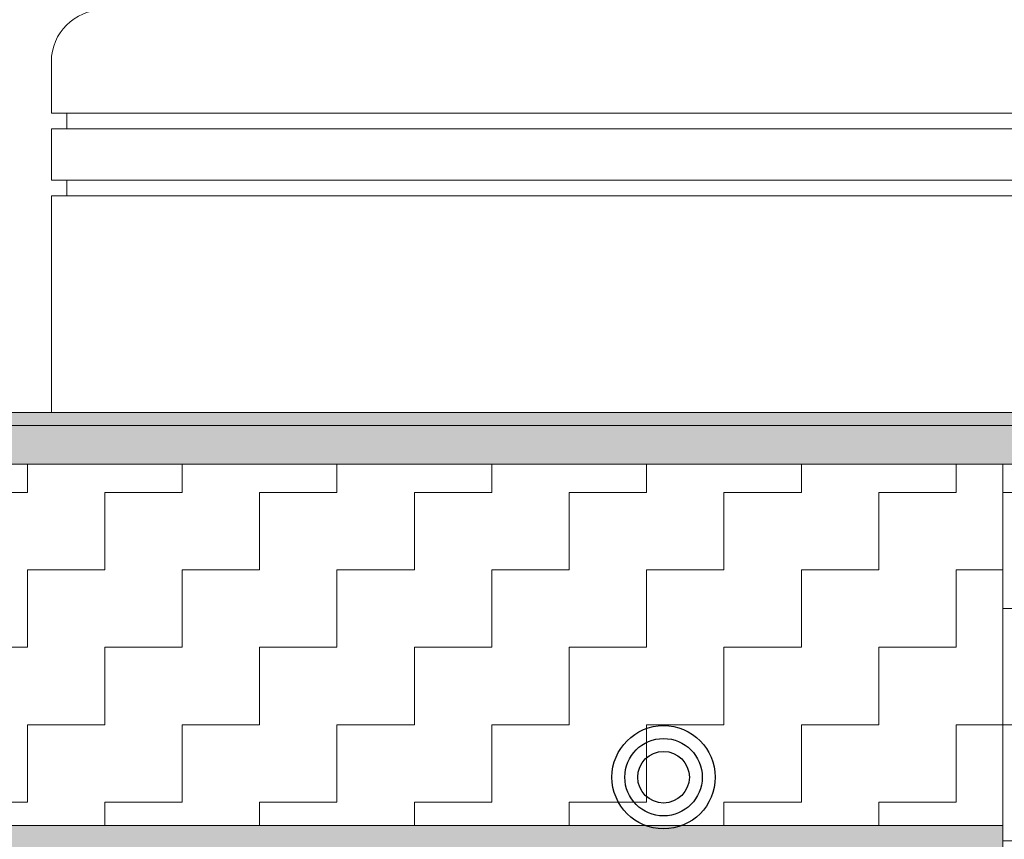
# Model space of a CAD drawing. Header units: metres. Extents: x 1316.5 to 1415.3, y -94.1 to -52.
# Tile 244 of 656: x 1392.929 to 1393.119, y -70.357 to -70.198. Entities that reach past the tile are written whole.
import ezdxf

# ---------------------------------------------------------------- set-up
doc = ezdxf.new("R2010")
doc.units = ezdxf.units.M
doc.linetypes.add('AUSGEZOGEN', pattern=[0])
for name, color, linetype, lineweight in [('XR$1$Fenster', 3, 'AUSGEZOGEN', 18), ('XR$1$Schraffur', 4, 'AUSGEZOGEN', 13), ('XR$1$Wand', 1, 'AUSGEZOGEN', 50)]:
    doc.layers.add(name, color=color, linetype=linetype, lineweight=lineweight)
pattern_1 = [(0, (0.0225, 0.0225), (0.01125, 0.01125), [0.01125, -0.01125]), (90, (0.0225, 0.0225), (-0.01125, 0.01125), [0.01125, -0.01125])]

# ---------------------------------------------------------------- blocks, each defined once
blk = doc.blocks.new('NSY153')
at = {"color": 0, "linetype": 'ByBlock', "lineweight": -2}
for radius in [0.005, 0.00375, 0.0025]:
    blk.add_circle((0, 0), radius, dxfattribs=at)

msp = doc.modelspace()

# ---------------------------------------------------------------- hatches: boundary and pattern name
at = {"layer": 'XR$1$Fenster', "linetype": 'AUSGEZOGEN', "lineweight": 13, "transparency": 33554687}
msp.add_hatch(color=9, dxfattribs=at).paths.add_polyline_path([(1393.13062, -70.27453), (1391.76528, -70.27453), (1391.76528, -70.28453), (1393.13062, -70.28453)])
at = {"layer": 'XR$1$Schraffur', "linetype": 'AUSGEZOGEN', "lineweight": 13, "transparency": 33554687}
h = msp.add_hatch(dxfattribs=at)
h.set_pattern_fill('MUSTER', color=52, scale=0.015, angle=90, style=0, pattern_type=2)
h.set_pattern_definition([(90, (-0.03, 0.03), (-0.015, 0.015), [0.015, -0.015]), (180, (-0.03, 0.03), (-0.015, -0.015), [0.015, -0.015])])
h.paths.add_polyline_path([(1393.11908, -70.35453), (1393.11908, -70.28453), (1391.76528, -70.28453), (1391.76528, -70.35453)], flags=0)
h = msp.add_hatch(dxfattribs=at)
h.set_pattern_fill('MUSTER', color=52, scale=0.01125, style=0, pattern_type=2)
h.set_pattern_definition(pattern_1)
h.paths.add_polyline_path([(1393.11908, -70.28453), (1393.11908, -70.37953), (1393.12908, -70.37953), (1393.12908, -70.28453)], flags=0)
h = msp.add_hatch(dxfattribs=at)
h.set_pattern_fill('MUSTER', color=52, scale=0.01125, style=0, pattern_type=2)
h.set_pattern_definition(pattern_1)
h.paths.add_polyline_path([(1393.11908, -70.37953), (1393.11908, -70.35453), (1391.76528, -70.35453), (1391.76528, -70.37953)], flags=0)

# ---------------------------------------------------------------- linework, layer by layer
at = {"layer": 'XR$1$Wand', "color": 1, "linetype": 'AUSGEZOGEN', "lineweight": 13, "transparency": 33554687}
for p, q in [((1392.93466, -70.20653), (1392.93466, -70.21653)), ((1392.93466, -70.21653), (1393.12461, -70.21653)), ((1392.93766, -70.21653), (1392.93766, -70.21953)), ((1392.93466, -70.21953), (1392.93466, -70.22953)), ((1392.93466, -70.21953), (1393.12461, -70.21953)), ((1392.93466, -70.22953), (1393.12461, -70.22953)), ((1392.93766, -70.22953), (1392.93766, -70.23253)), ((1392.93466, -70.23253), (1392.93466, -70.27453)), ((1392.93466, -70.23253), (1393.12461, -70.23253)), ((1391.76528, -70.27453), (1393.13062, -70.27453)), ((1391.76528, -70.27703), (1393.13062, -70.27703)), ((1393.13311, -70.28453), (1391.76528, -70.28453)), ((1393.11908, -70.28453), (1393.11908, -70.37953)), ((1393.11908, -70.35453), (1391.76528, -70.35453))]:
    msp.add_line(p, q, dxfattribs=at)
msp.add_arc((1392.94466, -70.20653), 0.01, 90, 180, dxfattribs=at)

# ---------------------------------------------------------------- block references
at = {"layer": 'XR$1$Wand', "color": 1, "linetype": 'AUSGEZOGEN', "lineweight": 25, "transparency": 33554687, "xscale": 2, "yscale": 2, "zscale": 2}
msp.add_blockref('NSY153', (1393.0533, -70.34516), dxfattribs=at)

doc.saveas('drawing.dxf')
